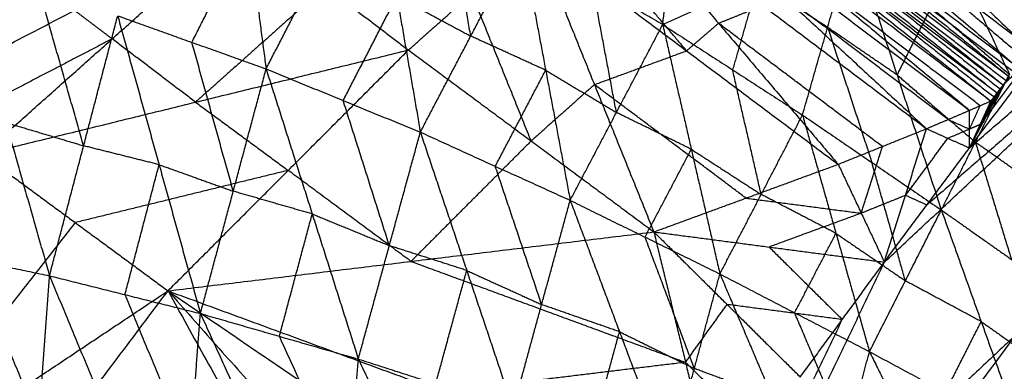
# Model space of a CAD drawing. Header units: millimetres. Extents: x -106 to 110, y -96 to 120.
# Tile 344 of 656: x -84.56 to -78.44, y 71.19 to 73.38. Entities that reach past the tile are written whole.
import ezdxf

# ---------------------------------------------------------------- set-up
doc = ezdxf.new("R2010")
doc.units = ezdxf.units.MM
doc.header["$MEASUREMENT"] = 0
doc.layers.add('Default', color=7, linetype='Continuous', true_color=0x000000)

msp = doc.modelspace()

# ---------------------------------------------------------------- linework, layer by layer
at = {"layer": 'Default'}
for points in [[(-81.2823, 67.482, 12.0172), (-78.3609, 71.421, 12.0172), (-75.4396, 75.36, 12.0172)], [(-79.1824, 71.8717, 12.4242), (-77.311, 73.6159, 12.2207), (-75.4396, 75.36, 12.0172)], [(-78.6527, 72.5813, 12.4242), (-77.0461, 73.9706, 12.2207), (-75.4396, 75.36, 12.0172)], [(-80.3045, 75.1028, 13.6582), (-79.3225, 74.1781, 13.0816), (-78.3406, 73.2534, 12.5051)], [(-80.4259, 74.8335, 13.645), (-79.3983, 73.9654, 13.0569), (-78.3707, 73.0972, 12.4687)], [(-80.4259, 74.8335, 13.645), (-79.3832, 74.0435, 13.075), (-78.3406, 73.2534, 12.5051)], [(-83.257, 74.7814, 11.4356), (-83.1439, 73.9269, 10.6501), (-83.0307, 73.0724, 9.8645)], [(-79.2341, 74.8017, 10.0449), (-78.8189, 73.92, 9.9791), (-78.4037, 73.0382, 9.9133)], [(-80.5621, 73.3478, 9.876), (-80.4789, 74.0084, 10.6273), (-80.3957, 74.6691, 11.3787)], [(-80.4839, 74.698, 13.6409), (-79.4441, 73.8605, 13.0501), (-78.4043, 73.0229, 12.4594)], [(-80.4839, 74.698, 13.6409), (-79.4273, 73.8976, 13.0548), (-78.3707, 73.0972, 12.4687)], [(-80.5208, 74.6236, 13.6407), (-79.4816, 73.7982, 13.05), (-78.4424, 72.9728, 12.4593)], [(-80.5208, 74.6236, 13.6407), (-79.4625, 73.8233, 13.05), (-78.4043, 73.0229, 12.4594)], [(-85.6494, 73.1931, 13.3111), (-84.8033, 73.8885, 13.4119), (-83.9572, 74.5839, 13.5126)], [(-80.5594, 74.5686, 13.6414), (-79.5201, 73.7457, 13.0504), (-78.4807, 72.9227, 12.4595)], [(-80.5594, 74.5686, 13.6414), (-79.5009, 73.7707, 13.0504), (-78.4424, 72.9728, 12.4593)], [(-80.6559, 74.4792, 13.6442), (-79.6537, 73.647, 13.07), (-78.6515, 72.8148, 12.4959)], [(-80.6559, 74.4792, 13.6442), (-79.5875, 73.676, 13.0519), (-78.5191, 72.8727, 12.4596)], [(-80.6064, 74.5219, 13.6423), (-79.5627, 73.6973, 13.051), (-78.5191, 72.8727, 12.4596)], [(-80.6064, 74.5219, 13.6423), (-79.5435, 73.7223, 13.0509), (-78.4807, 72.9227, 12.4595)], [(-83.0307, 73.0724, 9.8645), (-82.6967, 73.7191, 10.3944), (-82.3626, 74.3658, 10.9244)], [(-82.3626, 74.3658, 10.9244), (-82.2166, 73.5225, 10.1619), (-82.0706, 72.6792, 9.3995)], [(-80.7574, 74.3975, 13.6491), (-79.8387, 73.5492, 13.1099), (-78.9201, 72.7009, 12.5707)], [(-80.7574, 74.3975, 13.6491), (-79.7045, 73.6062, 13.0725), (-78.6515, 72.8148, 12.4959)], [(-85.6494, 73.1931, 13.3111), (-84.6278, 73.7497, 13.5066), (-83.6062, 74.3063, 13.702)], [(-85.2641, 72.8952, 13.5995), (-84.4352, 73.6008, 13.6508), (-83.6062, 74.3063, 13.702)], [(-80.9597, 74.2327, 13.6607), (-80.2147, 73.356, 13.1942), (-79.4696, 72.4794, 12.7277)], [(-80.9597, 74.2327, 13.6607), (-79.9399, 73.4668, 13.1157), (-78.9201, 72.7009, 12.5707)], [(-81.7568, 73.2762, 9.8944), (-81.8298, 73.6979, 10.2756), (-81.9028, 74.1195, 10.6568)], [(-80.4132, 73.1847, 13.2055), (-80.7857, 73.623, 13.4388), (-81.1582, 74.0613, 13.6721)], [(-79.3832, 74.0435, 13.075), (-78.8694, 73.6094, 12.781), (-78.3556, 73.1753, 12.4869)], [(-85.2641, 72.8952, 13.5995), (-84.223, 73.4361, 13.7058), (-83.1819, 73.977, 13.812)], [(-84.7956, 72.5412, 13.7942), (-83.9888, 73.2591, 13.8031), (-83.1819, 73.977, 13.812)], [(-83.1819, 73.977, 13.812), (-82.6633, 73.5835, 13.7723), (-82.1446, 73.1899, 13.7325)], [(-83.4926, 73.2374, 10.0893), (-83.3182, 73.5821, 10.3697), (-83.1439, 73.9269, 10.6501)], [(-82.1446, 73.1899, 13.7325), (-81.7506, 73.5399, 13.708), (-81.3567, 73.89, 13.6834)], [(-82.1446, 73.1899, 13.7325), (-81.7506, 73.5399, 13.708), (-81.3567, 73.89, 13.6834)], [(-82.0706, 72.6792, 9.3995), (-81.7568, 73.2762, 9.8944), (-81.443, 73.8732, 10.3892)], [(-81.443, 73.8732, 10.3892), (-81.2904, 73.0643, 9.6733), (-81.1379, 72.2555, 8.9573)], [(-81.443, 73.8732, 10.3892), (-81.0026, 73.6105, 10.1326), (-80.5621, 73.3478, 9.876)], [(-81.3567, 73.89, 13.6834), (-80.9869, 72.9747, 13.3709), (-80.6171, 72.0594, 13.0583)], [(-81.3567, 73.89, 13.6834), (-80.4132, 73.1847, 13.2055), (-79.4696, 72.4794, 12.7277)], [(-80.5621, 73.3478, 9.876), (-79.9706, 73.6114, 10.254), (-79.3791, 73.875, 10.6321)], [(-79.6918, 72.7857, 9.3756), (-79.5354, 73.3304, 10.0038), (-79.3791, 73.875, 10.6321)], [(-78.3875, 73.06, 12.4641), (-78.9158, 73.4602, 12.7571), (-79.4441, 73.8605, 13.0501)], [(-79.3791, 73.875, 10.6321), (-79.1035, 73.0355, 9.7622), (-78.8279, 72.1959, 8.8922)], [(-79.3791, 73.875, 10.6321), (-78.8914, 73.4566, 10.2727), (-78.4037, 73.0382, 9.9133)], [(-78.4234, 72.9978, 12.4594), (-78.9525, 73.398, 12.7547), (-79.4816, 73.7982, 13.05)], [(-79.5009, 73.7707, 13.0504), (-78.9812, 73.3592, 12.7549), (-78.4616, 72.9477, 12.4594)], [(-84.9226, 73.6921, 10.7823), (-84.6507, 72.7394, 10.0953), (-84.3789, 71.7868, 9.4082)], [(-79.5435, 73.7223, 13.0509), (-79.0217, 73.31, 12.7552), (-78.4999, 72.8977, 12.4595)], [(-80.85, 72.8016, 9.4167), (-80.9263, 73.2061, 9.7746), (-81.0026, 73.6105, 10.1326)], [(-79.9706, 73.6114, 10.254), (-80.0488, 73.3391, 9.9399), (-80.127, 73.0668, 9.6258)], [(-79.5354, 73.3304, 10.0038), (-79.753, 73.4709, 10.1289), (-79.9706, 73.6114, 10.254)], [(-78.5853, 72.8437, 12.4778), (-79.1195, 73.2454, 12.7739), (-79.6537, 73.647, 13.07)], [(-77.311, 73.6159, 12.2207), (-78.1143, 72.9212, 12.3225), (-78.9176, 72.2265, 12.4242)], [(-84.4352, 73.6008, 13.6508), (-84.9459, 73.3225, 13.553), (-85.4567, 73.0442, 13.4553)], [(-84.1666, 72.5945, 9.8611), (-84.3026, 73.0709, 10.2047), (-84.4385, 73.5472, 10.5482)], [(-82.6633, 73.5835, 13.7723), (-83.0667, 73.2245, 13.7678), (-83.4701, 72.8656, 13.7634)], [(-78.7858, 72.7579, 12.5333), (-79.3123, 73.1535, 12.8216), (-79.8387, 73.5492, 13.1099)], [(-82.5507, 72.8758, 9.632), (-82.3836, 73.1991, 9.897), (-82.2166, 73.5225, 10.1619)], [(-82.2166, 73.5225, 10.1619), (-81.9867, 73.3993, 10.0282), (-81.7568, 73.2762, 9.8944)], [(-81.3808, 72.6246, 13.3954), (-81.5657, 73.0823, 13.5517), (-81.7506, 73.5399, 13.708)], [(-84.223, 73.4361, 13.7058), (-84.1059, 73.3476, 13.7545), (-83.9888, 73.2591, 13.8031)], [(-80.2147, 73.356, 13.1942), (-80.0773, 73.4114, 13.155), (-79.9399, 73.4668, 13.1157)], [(-78.8914, 73.4566, 10.2727), (-78.9975, 73.246, 10.0174), (-79.1035, 73.0355, 9.7622)], [(-84.3789, 71.7868, 9.4082), (-84.1666, 72.5945, 9.8611), (-83.9544, 73.4023, 10.3141)], [(-83.9544, 73.4023, 10.3141), (-83.6969, 72.4772, 9.6624), (-83.4394, 71.552, 9.0108)], [(-83.9544, 73.4023, 10.3141), (-83.4926, 73.2374, 10.0893), (-83.0307, 73.0724, 9.8645)], [(-81.1379, 72.2555, 8.9573), (-80.85, 72.8016, 9.4167), (-80.5621, 73.3478, 9.876)], [(-80.5621, 73.3478, 9.876), (-80.3841, 72.573, 9.2034), (-80.206, 71.7982, 8.5307)], [(-80.5621, 73.3478, 9.876), (-80.127, 73.0668, 9.6258), (-79.6918, 72.7857, 9.3756)], [(-80.2147, 73.356, 13.1942), (-80.3139, 73.2704, 13.1999), (-80.4132, 73.1847, 13.2055)], [(-79.1949, 72.5902, 12.6492), (-79.7048, 72.9731, 12.9217), (-80.2147, 73.356, 13.1942)], [(-79.5354, 73.3304, 10.0038), (-79.3976, 72.9106, 9.5689), (-79.2598, 72.4908, 9.1339)], [(-79.1035, 73.0355, 9.7622), (-79.3195, 73.1829, 9.883), (-79.5354, 73.3304, 10.0038)], [(-83.9888, 73.2591, 13.8031), (-84.5093, 72.9887, 13.75), (-85.0299, 72.7182, 13.6969)], [(-83.4701, 72.8656, 13.7634), (-83.7294, 73.0623, 13.7832), (-83.9888, 73.2591, 13.8031)], [(-81.2904, 73.0643, 9.6733), (-81.5236, 73.1703, 9.7838), (-81.7568, 73.2762, 9.8944)], [(-78.6527, 72.5813, 12.4242), (-78.3847, 72.9337, 12.4242), (-78.1168, 73.2862, 12.4242)], [(-78.6527, 72.5813, 12.4242), (-78.3847, 72.9337, 12.4242), (-78.1168, 73.2862, 12.4242)], [(-78.4424, 72.9728, 12.4593), (-78.2796, 73.1295, 12.4418), (-78.1168, 73.2862, 12.4242)], [(-84.7956, 72.5412, 13.7942), (-83.4701, 72.8656, 13.7634), (-82.1446, 73.1899, 13.7325)], [(-83.6413, 71.6931, 13.8179), (-82.893, 72.4415, 13.7752), (-82.1446, 73.1899, 13.7325)], [(-83.6413, 71.6931, 13.8179), (-82.893, 72.4415, 13.7752), (-82.1446, 73.1899, 13.7325)], [(-83.2351, 72.3122, 9.4376), (-83.3638, 72.7748, 9.7635), (-83.4926, 73.2374, 10.0893)], [(-82.1446, 73.1899, 13.7325), (-81.3808, 72.6246, 13.3954), (-80.6171, 72.0594, 13.0583)], [(-80.9869, 72.9747, 13.3709), (-80.7, 73.0797, 13.2882), (-80.4132, 73.1847, 13.2055)], [(-78.5476, 72.777, 12.4418), (-78.4136, 72.9532, 12.4418), (-78.2796, 73.1295, 12.4418)], [(-83.4394, 71.552, 9.0108), (-83.2351, 72.3122, 9.4376), (-83.0307, 73.0724, 9.8645)], [(-83.0307, 73.0724, 9.8645), (-82.7437, 72.1708, 9.2354), (-82.4566, 71.2692, 8.6064)], [(-83.0307, 73.0724, 9.8645), (-82.5507, 72.8758, 9.632), (-82.0706, 72.6792, 9.3995)], [(-81.6042, 72.4673, 9.1784), (-81.4473, 72.7658, 9.4259), (-81.2904, 73.0643, 9.6733)], [(-81.2904, 73.0643, 9.6733), (-81.0702, 72.933, 9.545), (-80.85, 72.8016, 9.4167)], [(-79.9489, 72.292, 8.9531), (-80.0379, 72.6794, 9.2895), (-80.127, 73.0668, 9.6258)], [(-79.1035, 73.0355, 9.7622), (-78.8596, 72.8263, 9.5825), (-78.6158, 72.6171, 9.4028)], [(-78.8279, 72.1959, 8.8922), (-78.6158, 72.6171, 9.4028), (-78.4037, 73.0382, 9.9133)], [(-78.4424, 72.9728, 12.4593), (-78.4234, 72.9978, 12.4594), (-78.4043, 73.0229, 12.4594)], [(-80.9869, 72.9747, 13.3709), (-81.1839, 72.7997, 13.3831), (-81.3808, 72.6246, 13.3954)], [(-80.0434, 72.2694, 12.893), (-80.5151, 72.622, 13.1319), (-80.9869, 72.9747, 13.3709)], [(-78.6527, 72.5813, 12.4242), (-78.5476, 72.777, 12.4418), (-78.4424, 72.9728, 12.4593)], [(-78.5667, 72.752, 12.4418), (-78.5141, 72.8499, 12.4506), (-78.4616, 72.9477, 12.4594)], [(-78.4616, 72.9477, 12.4594), (-78.5046, 72.8624, 12.4506), (-78.5476, 72.777, 12.4418)], [(-78.4807, 72.9227, 12.4595), (-78.4616, 72.9477, 12.4594), (-78.4424, 72.9728, 12.4593)], [(-82.2636, 71.9742, 9.0029), (-82.4071, 72.425, 9.3175), (-82.5507, 72.8758, 9.632)], [(-78.6527, 72.5813, 12.4242), (-78.5667, 72.752, 12.4418), (-78.4807, 72.9227, 12.4595)], [(-78.6527, 72.5813, 12.4242), (-78.5859, 72.727, 12.4419), (-78.5191, 72.8727, 12.4596)], [(-78.6515, 72.8148, 12.4959), (-78.5853, 72.8437, 12.4778), (-78.5191, 72.8727, 12.4596)], [(-78.5859, 72.727, 12.4419), (-78.5429, 72.8123, 12.4507), (-78.4999, 72.8977, 12.4595)], [(-78.4999, 72.8977, 12.4595), (-78.5333, 72.8249, 12.4507), (-78.5667, 72.752, 12.4418)], [(-78.5191, 72.8727, 12.4596), (-78.4999, 72.8977, 12.4595), (-78.4807, 72.9227, 12.4595)], [(-83.4701, 72.8656, 13.7634), (-83.1815, 72.6535, 13.7693), (-82.893, 72.4415, 13.7752)], [(-78.9201, 72.7009, 12.5707), (-78.7858, 72.7579, 12.5333), (-78.6515, 72.8148, 12.4959)], [(-78.6527, 72.5813, 12.4242), (-78.6521, 72.698, 12.4601), (-78.6515, 72.8148, 12.4959)], [(-78.6521, 72.698, 12.4601), (-78.6187, 72.7709, 12.4689), (-78.5853, 72.8437, 12.4778)], [(-80.3841, 72.573, 9.2034), (-80.617, 72.6873, 9.31), (-80.85, 72.8016, 9.4167)], [(-80.206, 71.7982, 8.5307), (-79.9489, 72.292, 8.9531), (-79.6918, 72.7857, 9.3756)], [(-79.6918, 72.7857, 9.3756), (-79.4835, 72.0504, 8.75), (-79.2752, 71.315, 8.1245)], [(-79.6918, 72.7857, 9.3756), (-79.2598, 72.4908, 9.1339), (-78.8279, 72.1959, 8.8922)], [(-78.7858, 72.7579, 12.5333), (-78.719, 72.728, 12.4967), (-78.6521, 72.698, 12.4601)], [(-84.6507, 72.7394, 10.0953), (-84.4087, 72.667, 9.9782), (-84.1666, 72.5945, 9.8611)], [(-79.4696, 72.4794, 12.7277), (-79.1949, 72.5902, 12.6492), (-78.9201, 72.7009, 12.5707)], [(-79.1824, 71.8717, 12.4242), (-79.0512, 72.2863, 12.4975), (-78.9201, 72.7009, 12.5707)], [(-78.9201, 72.7009, 12.5707), (-78.7864, 72.6411, 12.4975), (-78.6527, 72.5813, 12.4242)], [(-78.6521, 72.698, 12.4601), (-78.7193, 72.6696, 12.4788), (-78.7864, 72.6411, 12.4975)], [(-78.5859, 72.727, 12.4419), (-78.619, 72.7125, 12.451), (-78.6521, 72.698, 12.4601)], [(-82.4566, 71.2692, 8.6064), (-82.2636, 71.9742, 9.0029), (-82.0706, 72.6792, 9.3995)], [(-82.0706, 72.6792, 9.3995), (-81.7819, 71.8197, 8.8129), (-81.4932, 70.9602, 8.2262)], [(-82.0706, 72.6792, 9.3995), (-81.6042, 72.4673, 9.1784), (-81.1379, 72.2555, 8.9573)], [(-79.0512, 72.2863, 12.4975), (-78.9188, 72.4637, 12.4975), (-78.7864, 72.6411, 12.4975)], [(-83.6969, 72.4772, 9.6624), (-83.9318, 72.5358, 9.7618), (-84.1666, 72.5945, 9.8611)], [(-81.3808, 72.6246, 13.3954), (-81.755, 72.2504, 13.4168), (-82.1292, 71.8763, 13.4381)], [(-80.6719, 72.0268, 8.744), (-80.528, 72.2999, 8.9737), (-80.3841, 72.573, 9.2034)], [(-80.3841, 72.573, 9.2034), (-80.1665, 72.4325, 9.0782), (-79.9489, 72.292, 8.9531)], [(-79.326, 72.1756, 12.5759), (-79.2604, 72.3829, 12.6126), (-79.1949, 72.5902, 12.6492)], [(-79.1824, 71.8717, 12.4242), (-78.9176, 72.2265, 12.4242), (-78.6527, 72.5813, 12.4242)], [(-79.1824, 71.8717, 12.4242), (-78.9176, 72.2265, 12.4242), (-78.6527, 72.5813, 12.4242)], [(-78.6158, 72.6171, 9.4028), (-78.5037, 72.2529, 9.0307), (-78.3916, 71.8886, 8.6586)], [(-78.1796, 72.3098, 9.1691), (-78.3977, 72.4634, 9.286), (-78.6158, 72.6171, 9.4028)], [(-84.7956, 72.5412, 13.7942), (-84.2185, 72.1172, 13.8061), (-83.6413, 71.6931, 13.8179)], [(-83.9091, 71.6694, 9.2095), (-83.803, 72.0733, 9.436), (-83.6969, 72.4772, 9.6624)], [(-83.6969, 72.4772, 9.6624), (-83.466, 72.3947, 9.55), (-83.2351, 72.3122, 9.4376)], [(-81.3155, 71.6078, 8.5918), (-81.4599, 72.0376, 8.8851), (-81.6042, 72.4673, 9.1784)], [(-80.6171, 72.0594, 13.0583), (-80.0434, 72.2694, 12.893), (-79.4696, 72.4794, 12.7277)], [(-79.4696, 72.4794, 12.7277), (-79.326, 72.1756, 12.5759), (-79.1824, 71.8717, 12.4242)], [(-79.0515, 71.7555, 8.5084), (-79.1557, 72.1232, 8.8211), (-79.2598, 72.4908, 9.1339)], [(-82.893, 72.4415, 13.7752), (-83.5557, 72.2793, 13.7906), (-84.2185, 72.1172, 13.8061)], [(-82.1292, 71.8763, 13.4381), (-82.5111, 72.1589, 13.6066), (-82.893, 72.4415, 13.7752)], [(-82.7437, 72.1708, 9.2354), (-82.9894, 72.2415, 9.3365), (-83.2351, 72.3122, 9.4376)], [(-80.0434, 72.2694, 12.893), (-79.6847, 72.2225, 12.7345), (-79.326, 72.1756, 12.5759)], [(-79.4835, 72.0504, 8.75), (-79.7162, 72.1712, 8.8516), (-79.9489, 72.292, 8.9531)], [(-79.0512, 72.2863, 12.4975), (-79.1886, 72.231, 12.5367), (-79.326, 72.1756, 12.5759)], [(-78.9176, 72.2265, 12.4242), (-78.9844, 72.2564, 12.4609), (-79.0512, 72.2863, 12.4975)], [(-81.4932, 70.9602, 8.2262), (-81.3155, 71.6078, 8.5918), (-81.1379, 72.2555, 8.9573)], [(-81.1379, 72.2555, 8.9573), (-80.8309, 71.439, 8.4107), (-80.524, 70.6226, 7.8641)], [(-81.1379, 72.2555, 8.9573), (-80.6719, 72.0268, 8.744), (-80.206, 71.7982, 8.5307)], [(-82.948, 71.4106, 8.8086), (-82.8459, 71.7907, 9.022), (-82.7437, 72.1708, 9.2354)], [(-82.7437, 72.1708, 9.2354), (-82.5036, 72.0725, 9.1192), (-82.2636, 71.9742, 9.0029)], [(-79.326, 72.1756, 12.5759), (-79.6129, 72.0706, 12.6586), (-79.8997, 71.9656, 12.7413)], [(-79.2752, 71.315, 8.1245), (-79.0515, 71.7555, 8.5084), (-78.8279, 72.1959, 8.8922)], [(-78.8279, 72.1959, 8.8922), (-78.5796, 71.5021, 8.3149), (-78.3313, 70.8083, 7.7376)], [(-78.8279, 72.1959, 8.8922), (-78.3916, 71.8886, 8.6586), (-77.9554, 71.5813, 8.4249)], [(-84.2185, 72.1172, 13.8061), (-84.8847, 71.2697, 13.8002), (-85.5509, 70.4222, 13.7943)], [(-83.6413, 71.6931, 13.8179), (-82.1292, 71.8763, 13.4381), (-80.6171, 72.0594, 13.0583)], [(-80.365, 71.2104, 8.1974), (-80.5184, 71.6186, 8.4707), (-80.6719, 72.0268, 8.744)], [(-80.6171, 72.0594, 13.0583), (-80.42, 71.2491, 12.7413), (-80.223, 70.4388, 12.4242)], [(-80.6171, 72.0594, 13.0583), (-80.1615, 71.6085, 12.7413), (-79.7058, 71.1576, 12.4242)], [(-80.6171, 72.0594, 13.0583), (-79.8997, 71.9656, 12.7413), (-79.1824, 71.8717, 12.4242)], [(-79.7406, 71.5566, 8.3276), (-79.6121, 71.8035, 8.5388), (-79.4835, 72.0504, 8.75)], [(-79.4835, 72.0504, 8.75), (-79.2675, 71.9029, 8.6292), (-79.0515, 71.7555, 8.5084)], [(-85.3572, 71.9912, 9.8291), (-84.9335, 70.9841, 9.277), (-84.5098, 69.977, 8.7249)], [(-85.3572, 71.9912, 9.8291), (-84.868, 71.889, 9.6186), (-84.3789, 71.7868, 9.4082)], [(-81.7819, 71.8197, 8.8129), (-82.0227, 71.8969, 8.9079), (-82.2636, 71.9742, 9.0029)], [(-79.8997, 71.9656, 12.7413), (-79.6719, 71.7401, 12.5828), (-79.4441, 71.5146, 12.4242)], [(-84.4443, 70.8819, 9.0666), (-84.6562, 71.3854, 9.3426), (-84.868, 71.889, 9.6186)], [(-82.1292, 71.8763, 13.4381), (-81.2746, 71.5627, 13.0897), (-80.42, 71.2491, 12.7413)], [(-81.2823, 67.482, 12.0172), (-80.2324, 69.6769, 12.2207), (-79.1824, 71.8717, 12.4242)], [(-79.7058, 71.1576, 12.4242), (-79.4441, 71.5146, 12.4242), (-79.1824, 71.8717, 12.4242)], [(-79.7058, 71.1576, 12.4242), (-79.4441, 71.5146, 12.4242), (-79.1824, 71.8717, 12.4242)], [(-84.5098, 69.977, 8.7249), (-84.4443, 70.8819, 9.0666), (-84.3789, 71.7868, 9.4082)], [(-84.3789, 71.7868, 9.4082), (-83.9746, 70.8153, 8.8905), (-83.5703, 69.8438, 8.3728)], [(-84.3789, 71.7868, 9.4082), (-83.9091, 71.6694, 9.2095), (-83.4394, 71.552, 9.0108)], [(-81.9749, 71.1147, 8.4163), (-81.8784, 71.4672, 8.6146), (-81.7819, 71.8197, 8.8129)], [(-81.7819, 71.8197, 8.8129), (-81.5487, 71.7137, 8.7023), (-81.3155, 71.6078, 8.5918)], [(-80.524, 70.6226, 7.8641), (-80.365, 71.2104, 8.1974), (-80.206, 71.7982, 8.5307)], [(-80.206, 71.7982, 8.5307), (-79.8792, 71.0305, 8.0277), (-79.5524, 70.2629, 7.5247)], [(-80.206, 71.7982, 8.5307), (-79.7406, 71.5566, 8.3276), (-79.2752, 71.315, 8.1245)], [(-78.5796, 71.5021, 8.3149), (-78.8156, 71.6288, 8.4116), (-79.0515, 71.7555, 8.5084)], [(-87.4605, 69.1512, 13.7706), (-85.5509, 70.4222, 13.7943), (-83.6413, 71.6931, 13.8179)], [(-86.1742, 68.3315, 13.8701), (-84.9078, 70.0123, 13.844), (-83.6413, 71.6931, 13.8179)], [(-86.1742, 68.3315, 13.8701), (-84.9078, 70.0123, 13.844), (-83.6413, 71.6931, 13.8179)], [(-83.5049, 70.6979, 8.6918), (-83.707, 71.1836, 8.9507), (-83.9091, 71.6694, 9.2095)], [(-83.6413, 71.6931, 13.8179), (-82.6888, 69.9744, 13.1211), (-81.7362, 68.2556, 12.4242)], [(-83.6413, 71.6931, 13.8179), (-82.4398, 70.3405, 13.1211), (-81.2382, 68.9878, 12.4242)], [(-83.6413, 71.6931, 13.8179), (-82.1876, 70.7043, 13.1211), (-80.7338, 69.7155, 12.4242)], [(-83.6413, 71.6931, 13.8179), (-81.9322, 71.066, 13.1211), (-80.223, 70.4388, 12.4242)], [(-80.8309, 71.439, 8.4107), (-81.0732, 71.5234, 8.5013), (-81.3155, 71.6078, 8.5918)], [(-80.42, 71.2491, 12.7413), (-80.2907, 71.4288, 12.7413), (-80.1615, 71.6085, 12.7413)], [(-79.4441, 71.5146, 12.4242), (-79.8028, 71.5616, 12.5828), (-80.1615, 71.6085, 12.7413)], [(-83.5703, 69.8438, 8.3728), (-83.5049, 70.6979, 8.6918), (-83.4394, 71.552, 9.0108)], [(-83.4394, 71.552, 9.0108), (-83.012, 70.6158, 8.5159), (-82.5846, 69.6796, 8.021)], [(-83.4394, 71.552, 9.0108), (-82.948, 71.4106, 8.8086), (-82.4566, 71.2692, 8.6064)], [(-79.4138, 70.789, 7.8246), (-79.5772, 71.1728, 8.0761), (-79.7406, 71.5566, 8.3276)], [(-80.4941, 69.3198, 12.2207), (-79.9691, 70.4172, 12.3225), (-79.4441, 71.5146, 12.4242)], [(-78.8033, 71.0617, 7.931), (-78.6914, 71.2819, 8.123), (-78.5796, 71.5021, 8.3149)], [(-78.5796, 71.5021, 8.3149), (-78.3615, 71.3485, 8.1981), (-78.1433, 71.1948, 8.0812)], [(-82.5206, 70.4744, 8.3137), (-82.7343, 70.9425, 8.5611), (-82.948, 71.4106, 8.8086)], [(-81.0086, 70.7914, 8.0452), (-80.9198, 71.1152, 8.228), (-80.8309, 71.439, 8.4107)], [(-80.8309, 71.439, 8.4107), (-80.598, 71.3247, 8.3041), (-80.365, 71.2104, 8.1974)], [(-78.3609, 71.421, 12.0172), (-79.2966, 70.5489, 12.1189), (-80.2324, 69.6769, 12.2207)], [(-78.5295, 65.6426, 10.5669), (-78.4452, 68.5318, 11.292), (-78.3609, 71.421, 12.0172)], [(-79.5524, 70.2629, 7.5247), (-79.4138, 70.789, 7.8246), (-79.2752, 71.315, 8.1245)], [(-79.2752, 71.315, 8.1245), (-78.9196, 70.5989, 7.6655), (-78.5639, 69.8828, 7.2064)], [(-79.2752, 71.315, 8.1245), (-78.8033, 71.0617, 7.931), (-78.3313, 70.8083, 7.7376)], [(-82.5846, 69.6796, 8.021), (-82.5206, 70.4744, 8.3137), (-82.4566, 71.2692, 8.6064)], [(-82.4566, 71.2692, 8.6064), (-82.035, 70.3824, 8.1506), (-81.6135, 69.4955, 7.6948)], [(-82.4566, 71.2692, 8.6064), (-81.9749, 71.1147, 8.4163), (-81.4932, 70.9602, 8.2262)], [(-80.42, 71.2491, 12.7413), (-81.1761, 71.1575, 12.9312), (-81.9322, 71.066, 13.1211)], [(-79.9644, 70.7982, 12.4242), (-80.1922, 71.0236, 12.5828), (-80.42, 71.2491, 12.7413)], [(-79.8792, 71.0305, 8.0277), (-80.1221, 71.1205, 8.1126), (-80.365, 71.2104, 8.1974)]]:
    msp.add_open_spline(points, degree=2, dxfattribs=at)

doc.saveas('drawing.dxf')
